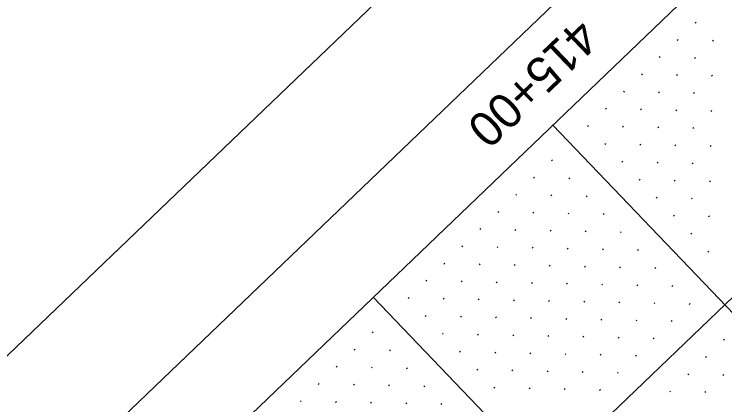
# Model space of a CAD drawing. Extents: x 2148987 to 2151117, y 142806 to 144993.
# Drawn here: x 2149370 to 2149512.9, y 143946.3 to 144024.9 of the extents above; entities that cross this region are included whole.
import ezdxf

# ---------------------------------------------------------------- set-up
doc = ezdxf.new("R2010")
doc.units = 0
for name, color, linetype in [('BASELINE', 7, 'Continuous'), ('PR_PIER_PH3', 7, 'Continuous'), ('PR_Road_Concrete', 7, 'Continuous'), ('SHT_Profile_Grid_Minor', 7, 'Continuous'), ('Wall D Bore Txt', 7, 'Continuous')]:
    doc.layers.add(name, color=color, linetype=linetype)

msp = doc.modelspace()

# ---------------------------------------------------------------- linework, layer by layer
at = {"layer": 'BASELINE'}
msp.add_lwpolyline([(2151029.45, 144024.32), (2149802.07, 142848.08), (2149040.98, 143642.27), (2150268.36, 144818.51)], close=True, dxfattribs=at)
at = {"layer": 'PR_PIER_PH3'}
for p, q in [((2150261.97, 144684.26), (2149124.83, 143594.52)), ((2149478.31, 144002.51), (2149824.26, 143641.52)), ((2149442.21, 143967.92), (2149788.16, 143606.92))]:
    msp.add_line(p, q, dxfattribs=at)
at = {"layer": 'PR_Road_Concrete'}
msp.add_line((2150227.37, 144720.36), (2149279.76, 143812.24), dxfattribs=at)
msp.add_lwpolyline([(2150941.76, 143974.91), (2149804.63, 142885.16), (2149078.13, 143643.25), (2150215.26, 144733)], close=True, dxfattribs=at)
at = {"layer": 'SHT_Profile_Grid_Minor'}
for p, q in [((2149507.13, 144023.21), (2149506.95, 144023.03)), ((2149503.52, 144019.75), (2149503.34, 144019.57)), ((2149510.59, 144019.6), (2149510.41, 144019.42)), ((2149499.91, 144016.29), (2149499.73, 144016.12)), ((2149506.98, 144016.14), (2149506.8, 144015.97)), ((2149496.3, 144012.83), (2149496.12, 144012.66)), ((2149503.37, 144012.68), (2149503.19, 144012.51)), ((2149510.44, 144012.53), (2149510.25, 144012.36)), ((2149492.69, 144009.37), (2149492.51, 144009.2)), ((2149499.76, 144009.22), (2149499.58, 144009.05)), ((2149506.83, 144009.07), (2149506.64, 144008.9)), ((2149489.08, 144005.91), (2149488.9, 144005.74)), ((2149496.15, 144005.76), (2149495.97, 144005.59)), ((2149503.22, 144005.61), (2149503.03, 144005.44)), ((2149510.28, 144005.46), (2149510.1, 144005.29)), ((2149485.47, 144002.45), (2149485.29, 144002.28)), ((2149492.54, 144002.3), (2149492.36, 144002.13)), ((2149499.61, 144002.15), (2149499.43, 144001.98)), ((2149506.67, 144002), (2149506.49, 144001.83)), ((2149488.93, 143998.84), (2149488.75, 143998.67)), ((2149496, 143998.69), (2149495.82, 143998.52)), ((2149503.07, 143998.54), (2149502.88, 143998.37)), ((2149510.13, 143998.39), (2149509.95, 143998.22)), ((2149478.25, 143995.53), (2149478.07, 143995.36)), ((2149492.39, 143995.23), (2149492.21, 143995.06)), ((2149499.46, 143995.08), (2149499.27, 143994.91)), ((2149506.52, 143994.93), (2149506.34, 143994.76)), ((2149474.64, 143992.07), (2149474.46, 143991.9)), ((2149481.71, 143991.92), (2149481.53, 143991.75)), ((2149495.85, 143991.62), (2149495.66, 143991.45)), ((2149502.91, 143991.47), (2149502.73, 143991.3)), ((2149509.98, 143991.32), (2149509.8, 143991.15)), ((2149471.03, 143988.61), (2149470.85, 143988.44)), ((2149478.1, 143988.46), (2149477.92, 143988.29)), ((2149485.17, 143988.31), (2149484.99, 143988.14)), ((2149499.3, 143988.01), (2149499.12, 143987.84)), ((2149506.37, 143987.86), (2149506.19, 143987.69)), ((2149467.42, 143985.15), (2149467.24, 143984.98)), ((2149474.49, 143985), (2149474.31, 143984.83)), ((2149481.56, 143984.85), (2149481.38, 143984.68)), ((2149488.63, 143984.7), (2149488.44, 143984.53)), ((2149502.76, 143984.4), (2149502.58, 143984.23)), ((2149509.83, 143984.25), (2149509.65, 143984.08)), ((2149463.81, 143981.69), (2149463.63, 143981.52)), ((2149470.88, 143981.54), (2149470.7, 143981.37)), ((2149477.95, 143981.39), (2149477.77, 143981.22)), ((2149485.02, 143981.24), (2149484.83, 143981.07)), ((2149492.08, 143981.09), (2149491.9, 143980.92)), ((2149506.22, 143980.79), (2149506.04, 143980.62)), ((2149460.2, 143978.23), (2149460.02, 143978.06)), ((2149467.27, 143978.08), (2149467.09, 143977.91)), ((2149474.34, 143977.93), (2149474.16, 143977.76)), ((2149481.41, 143977.78), (2149481.22, 143977.61)), ((2149488.47, 143977.63), (2149488.29, 143977.46)), ((2149495.54, 143977.48), (2149495.36, 143977.31)), ((2149509.68, 143977.18), (2149509.5, 143977.01)), ((2149456.59, 143974.77), (2149456.41, 143974.6)), ((2149463.66, 143974.62), (2149463.48, 143974.45)), ((2149470.73, 143974.47), (2149470.55, 143974.3)), ((2149477.8, 143974.32), (2149477.61, 143974.15)), ((2149484.86, 143974.17), (2149484.68, 143974)), ((2149491.93, 143974.02), (2149491.75, 143973.85)), ((2149499, 143973.87), (2149498.82, 143973.7)), ((2149452.98, 143971.31), (2149452.8, 143971.14)), ((2149460.05, 143971.16), (2149459.87, 143970.99)), ((2149467.12, 143971.01), (2149466.94, 143970.84)), ((2149474.19, 143970.86), (2149474, 143970.69)), ((2149481.25, 143970.71), (2149481.07, 143970.54)), ((2149488.32, 143970.56), (2149488.14, 143970.39)), ((2149495.39, 143970.41), (2149495.21, 143970.24)), ((2149502.46, 143970.26), (2149502.28, 143970.09)), ((2149449.37, 143967.86), (2149449.19, 143967.68)), ((2149456.44, 143967.7), (2149456.26, 143967.53)), ((2149463.51, 143967.55), (2149463.33, 143967.38)), ((2149470.58, 143967.4), (2149470.39, 143967.23)), ((2149477.64, 143967.25), (2149477.46, 143967.08)), ((2149484.71, 143967.1), (2149484.53, 143966.93)), ((2149491.78, 143966.95), (2149491.6, 143966.78)), ((2149498.85, 143966.8), (2149498.67, 143966.63)), ((2149505.92, 143966.65), (2149505.74, 143966.48)), ((2149452.83, 143964.25), (2149452.65, 143964.07)), ((2149459.9, 143964.09), (2149459.72, 143963.92)), ((2149466.97, 143963.94), (2149466.79, 143963.77)), ((2149474.03, 143963.79), (2149473.85, 143963.62)), ((2149481.1, 143963.64), (2149480.92, 143963.47)), ((2149488.17, 143963.49), (2149487.99, 143963.32)), ((2149495.24, 143963.34), (2149495.06, 143963.17)), ((2149502.31, 143963.19), (2149502.13, 143963.02)), ((2149442.15, 143960.94), (2149441.97, 143960.76)), ((2149456.29, 143960.64), (2149456.11, 143960.46)), ((2149463.36, 143960.48), (2149463.18, 143960.31)), ((2149470.43, 143960.33), (2149470.24, 143960.16)), ((2149477.49, 143960.18), (2149477.31, 143960.01)), ((2149484.56, 143960.03), (2149484.38, 143959.86)), ((2149491.63, 143959.88), (2149491.45, 143959.71)), ((2149498.7, 143959.73), (2149498.52, 143959.56)), ((2149512.84, 143959.43), (2149512.66, 143959.26)), ((2149438.54, 143957.48), (2149438.36, 143957.3)), ((2149445.61, 143957.33), (2149445.43, 143957.15)), ((2149459.75, 143957.03), (2149459.57, 143956.85)), ((2149466.82, 143956.87), (2149466.63, 143956.7)), ((2149473.88, 143956.72), (2149473.7, 143956.55)), ((2149480.95, 143956.57), (2149480.77, 143956.4)), ((2149488.02, 143956.42), (2149487.84, 143956.25)), ((2149495.09, 143956.27), (2149494.91, 143956.1)), ((2149509.23, 143955.97), (2149509.05, 143955.8)), ((2149434.93, 143954.02), (2149434.75, 143953.84)), ((2149442, 143953.87), (2149441.82, 143953.69)), ((2149449.07, 143953.72), (2149448.89, 143953.54)), ((2149463.21, 143953.42), (2149463.02, 143953.24)), ((2149470.27, 143953.27), (2149470.09, 143953.09)), ((2149477.34, 143953.11), (2149477.16, 143952.94)), ((2149484.41, 143952.96), (2149484.23, 143952.79)), ((2149491.48, 143952.81), (2149491.3, 143952.64)), ((2149505.62, 143952.51), (2149505.44, 143952.34)), ((2149512.69, 143952.36), (2149512.51, 143952.19)), ((2149431.32, 143950.56), (2149431.14, 143950.38)), ((2149438.39, 143950.41), (2149438.21, 143950.23)), ((2149445.46, 143950.26), (2149445.28, 143950.08)), ((2149452.53, 143950.11), (2149452.35, 143949.93)), ((2149466.66, 143949.81), (2149466.48, 143949.63)), ((2149473.73, 143949.66), (2149473.55, 143949.48)), ((2149480.8, 143949.5), (2149480.62, 143949.33)), ((2149487.87, 143949.35), (2149487.69, 143949.18)), ((2149502.01, 143949.05), (2149501.83, 143948.88)), ((2149509.08, 143948.9), (2149508.9, 143948.73)), ((2149427.71, 143947.1), (2149427.53, 143946.93)), ((2149434.78, 143946.95), (2149434.6, 143946.77)), ((2149441.85, 143946.8), (2149441.67, 143946.62)), ((2149448.92, 143946.65), (2149448.74, 143946.47)), ((2149455.99, 143946.5), (2149455.8, 143946.32))]:
    msp.add_line(p, q, dxfattribs=at)

# ---------------------------------------------------------------- texts
at = {"layer": 'Wall D Bore Txt'}
msp.add_text('415+00', height=7, rotation=223.7809, dxfattribs=at).set_placement((2149483.37, 144024.34))

doc.saveas('drawing.dxf')
